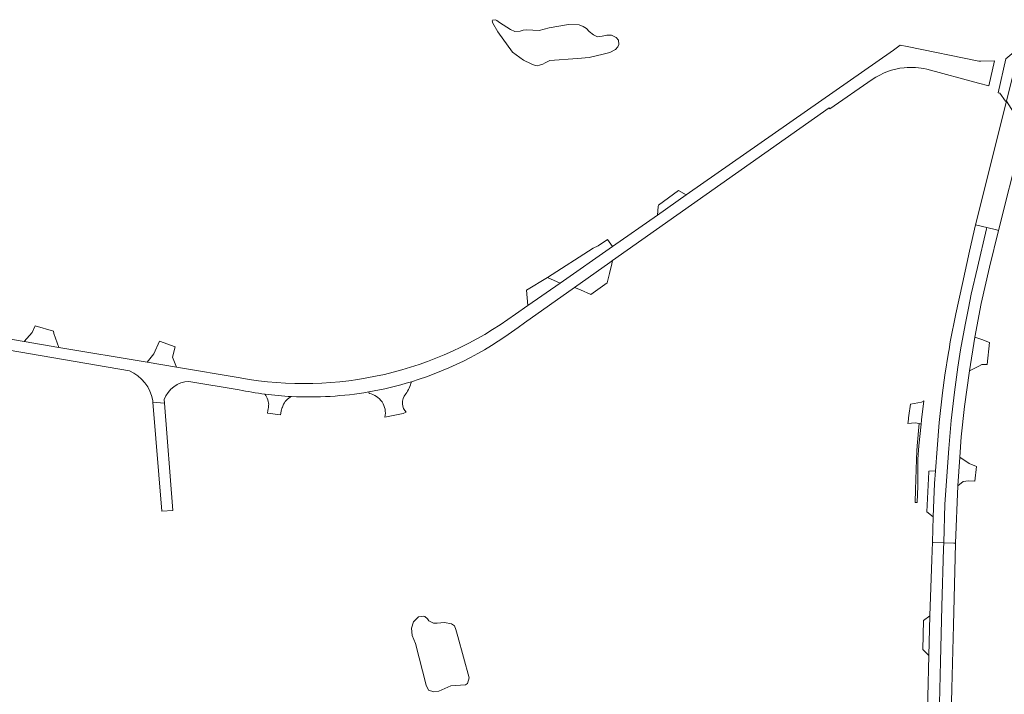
# Model space of a CAD drawing. Header units: metres. Extents: x 166325 to 190320, y 381923 to 404576.
# Tile 872 of 1056: x 174880 to 175158, y 400261 to 400451. Entities that reach past the tile are written whole.
import ezdxf

# ---------------------------------------------------------------- set-up
doc = ezdxf.new("R2010")
doc.units = ezdxf.units.M
for name, color, linetype, lineweight in [('B-WE-OG-WATER_MEER-GV', 8, 'Continuous', 18), ('B-WE-VH-VERHARDING_ASFALT-GV', 8, 'Continuous', 18), ('B-WE-VH-VERHARDING_BETONSTRAATSTEEN-GV', 8, 'Continuous', 18), ('B-WE-VH-VERHARDING_FUNDERING_ZAND-GV', 8, 'Continuous', 18)]:
    doc.layers.add(name, color=color, linetype=linetype, lineweight=lineweight)

msp = doc.modelspace()

# ---------------------------------------------------------------- linework, layer by layer
at = {"layer": 'B-WE-OG-WATER_MEER-GV', "flags": 128}
for points in [[(175049.384, 400445.348), (175048.698, 400446.154), (175047.368, 400446.726), (175046.115, 400446.75), (175044.758, 400446.438), (175043.448, 400446.306), (175042.331, 400446.855), (175041.121, 400447.797), (175040.32, 400448.659), (175039.383, 400449.242), (175038.307, 400449.669), (175035.219, 400449.738), (175029.764, 400448.807), (175026.968, 400448.1), (175023.389, 400448.247), (175022.505, 400448.151), (175021.639, 400447.883), (175020.149, 400447.84), (175018.933, 400448.396), (175015.824, 400450.373), (175015.067, 400450.949), (175014.648, 400451.135), (175013.863, 400450.99), (175013.774, 400450.85), (175013.869, 400450.13), (175015.343, 400447.692), (175019.469, 400442.013), (175022.555, 400439.7), (175024.725, 400438.635), (175025.874, 400438.192), (175026.423, 400438.106), (175027.069, 400438.258), (175028.041, 400438.617), (175028.694, 400438.99), (175029.983, 400439.621), (175037.775, 400440.199), (175041.098, 400440.443), (175045.047, 400441.379), (175046.918, 400441.908), (175048.542, 400442.722), (175049.217, 400443.472), (175049.458, 400444.129)], [(175049.384, 400445.348), (175048.698, 400446.154), (175047.368, 400446.726), (175046.115, 400446.75), (175044.758, 400446.438), (175043.448, 400446.306), (175042.331, 400446.855), (175041.121, 400447.797), (175040.32, 400448.659), (175039.383, 400449.242), (175038.307, 400449.669), (175035.219, 400449.738), (175029.764, 400448.807), (175026.968, 400448.1), (175023.389, 400448.247), (175022.505, 400448.151), (175021.639, 400447.883), (175020.149, 400447.84), (175018.933, 400448.396), (175015.824, 400450.373), (175015.067, 400450.949), (175014.648, 400451.135), (175013.863, 400450.99), (175013.774, 400450.85), (175013.869, 400450.13), (175015.343, 400447.692), (175019.469, 400442.013), (175022.555, 400439.7), (175024.725, 400438.635), (175025.874, 400438.192), (175026.423, 400438.106), (175027.069, 400438.258), (175028.041, 400438.617), (175028.694, 400438.99), (175029.983, 400439.621), (175037.775, 400440.199), (175041.098, 400440.443), (175045.047, 400441.379), (175046.918, 400441.908), (175048.542, 400442.722), (175049.217, 400443.472), (175049.458, 400444.129)], [(174994.427, 400282.814), (174992.961, 400282.636), (174991.536, 400281.252), (174990.988, 400279.471), (174991.166, 400277.389), (174992.057, 400275.074), (174995.133, 400263.387), (174995.757, 400261.905), (174997.311, 400261.469), (174998.7, 400261.634), (175002.055, 400263.117), (175006.177, 400263.404), (175006.777, 400263.78), (175007.272, 400265.417), (175004.01, 400277.079), (175003.48, 400279.038), (175003.124, 400280.1), (175002.289, 400280.634), (175000.296, 400281.058), (174998.18, 400280.86), (174997.192, 400280.886), (174995.815, 400281.509), (174995.521, 400282.057), (174994.733, 400282.694)], [(174994.427, 400282.814), (174992.961, 400282.636), (174991.536, 400281.252), (174990.988, 400279.471), (174991.166, 400277.389), (174992.057, 400275.074), (174995.133, 400263.387), (174995.757, 400261.905), (174997.311, 400261.469), (174998.7, 400261.634), (175002.055, 400263.117), (175006.177, 400263.404), (175006.777, 400263.78), (175007.272, 400265.417), (175004.01, 400277.079), (175003.48, 400279.038), (175003.124, 400280.1), (175002.289, 400280.634), (175000.296, 400281.058), (174998.18, 400280.86), (174997.192, 400280.886), (174995.815, 400281.509), (174995.521, 400282.057), (174994.733, 400282.694)]]:
    msp.add_lwpolyline(points, close=True, dxfattribs=at)
at = {"layer": 'B-WE-VH-VERHARDING_ASFALT-GV', "flags": 128}
for points in [[(175136.331, 400437.2), (175150.953, 400433.248), (175153.831, 400432.47), (175155.449, 400439.491), (175151.552, 400439.428), (175151.052, 400439.42), (175130.811, 400443.53), (175128.87, 400443.924), (175126.925, 400442.565), (175068.488, 400401.712), (175060.33, 400396.009), (175047.694, 400387.175), (175032.894, 400376.828), (175023.817, 400370.482), (175020.281, 400368.01)], [(175136.331, 400437.2), (175150.953, 400433.248), (175153.831, 400432.47), (175155.449, 400439.491), (175151.552, 400439.428), (175151.052, 400439.42), (175130.811, 400443.53), (175128.87, 400443.924), (175126.925, 400442.565), (175068.488, 400401.712), (175060.33, 400396.009), (175047.694, 400387.175), (175032.894, 400376.828), (175023.817, 400370.482), (175020.281, 400368.01)], [(175022.822, 400365.64), (175036.929, 400375.59), (175046.898, 400382.622), (175047.683, 400383.175), (175108.752, 400426.25), (175109.002, 400425.98), (175120.963, 400434.273)], [(175022.822, 400365.64), (175036.929, 400375.59), (175046.898, 400382.622), (175047.683, 400383.175), (175108.752, 400426.25), (175109.002, 400425.98), (175120.963, 400434.273)], [(174840.518, 400363.77), (174842.85, 400363.82), (174911.382, 400352.02)], [(174840.518, 400363.77), (174842.85, 400363.82), (174911.382, 400352.02)], [(174942.647, 400350.046), (174924.722, 400353.067), (174916.371, 400354.474), (174891.511, 400358.662), (174881.703, 400360.314), (174858.443, 400364.232)], [(174942.647, 400350.046), (174924.722, 400353.067), (174916.371, 400354.474), (174891.511, 400358.662), (174881.703, 400360.314), (174858.443, 400364.232)], [(174928.189, 400349.07), (174942.329, 400346.705)], [(174928.189, 400349.07), (174942.329, 400346.705)], [(174917.969, 400343.67), (174918.003, 400343.247), (174921.276, 400342.954), (174921.198, 400343.932)], [(174917.969, 400343.67), (174918.003, 400343.247), (174921.276, 400342.954), (174921.198, 400343.932)], [(175142.672, 400231.071), (175143.434, 400262.402), (175143.855, 400280.243), (175144.317, 400299.4), (175144.481, 400303.449), (175144.001, 400303.464), (175141.118, 400303.555), (175141.071, 400301.926), (175140.616, 400285.51), (175140.229, 400270.065), (175139.953, 400258.137)], [(175142.672, 400231.071), (175143.434, 400262.402), (175143.855, 400280.243), (175144.317, 400299.4), (175144.481, 400303.449), (175144.001, 400303.464), (175141.118, 400303.555), (175141.071, 400301.926), (175140.616, 400285.51), (175140.229, 400270.065), (175139.953, 400258.137)]]:
    msp.add_lwpolyline(points, dxfattribs=at)
at = {"layer": 'B-WE-VH-VERHARDING_ASFALT-GV'}
for points in [[(175120.963, 400434.273, -0.1241082), (175129.981, 400437.572)], [(175120.963, 400434.273, -0.1241082), (175129.981, 400437.572)], [(175129.981, 400437.572, -0.0815716), (175136.331, 400437.2)], [(175129.981, 400437.572, -0.0815716), (175136.331, 400437.2)], [(175020.281, 400368.01, -0.2054793), (174942.647, 400350.046)], [(175020.281, 400368.01, -0.2054793), (174942.647, 400350.046)], [(174990.94, 400348.968, 0.0925205), (175022.822, 400365.64)], [(174990.94, 400348.968, 0.0925205), (175022.822, 400365.64)], [(174911.382, 400352.02, -0.2599639), (174917.969, 400343.67)], [(174911.382, 400352.02, -0.2599639), (174917.969, 400343.67)], [(174921.198, 400343.932, -0.3089358), (174928.189, 400349.07)], [(174921.198, 400343.932, -0.3089358), (174928.189, 400349.07)], [(174978.921, 400346.1, 0.0316227), (174990.94, 400348.968)], [(174942.329, 400346.705, 0.0189377), (174949.623, 400345.479)], [(174942.329, 400346.705, 0.0189377), (174949.623, 400345.479)], [(174957.129, 400344.799, 0.0558444), (174978.921, 400346.1)], [(174957.129, 400344.799, 0.0558444), (174978.921, 400346.1)], [(174949.623, 400345.479, 0.0191961), (174957.129, 400344.799)]]:
    msp.add_lwpolyline(points, format="xyb", dxfattribs=at)
at = {"layer": 'B-WE-VH-VERHARDING_ASFALT-GV', "flags": 128}
for points in [[(175162.681, 400415.94), (175163.774, 400420.306), (175158.862, 400428.121), (175150.109, 400393.252), (175150.502, 400393.156), (175153.296, 400392.481), (175156.047, 400391.815), (175156.569, 400391.689)], [(175162.681, 400415.94), (175163.774, 400420.306), (175158.862, 400428.121), (175150.109, 400393.252), (175150.502, 400393.156), (175153.296, 400392.481), (175156.047, 400391.815), (175156.569, 400391.689)], [(175153.296, 400392.481), (175150.502, 400393.156), (175150.109, 400393.252), (175148.357, 400385.786), (175146.386, 400376.739), (175144.541, 400368.144), (175142.961, 400360.214), (175142.609, 400358.092), (175142.461, 400357.199), (175141.407, 400350.832), (175140.762, 400345.86), (175139.876, 400337.434), (175139.237, 400330.042), (175138.762, 400323.806), (175138.52, 400320.269), (175138.319, 400315.648), (175138.131, 400310.831), (175137.91, 400303.656), (175138.28, 400303.645), (175141.118, 400303.555), (175141.439, 400314.457), (175142.514, 400330.116), (175143.207, 400338.053), (175144.111, 400345.999), (175145.077, 400353.11), (175145.83, 400357.951), (175147.173, 400365.06), (175148.072, 400369.749), (175148.893, 400373.678), (175150.602, 400381.188), (175153.208, 400392.112)], [(175153.296, 400392.481), (175150.502, 400393.156), (175150.109, 400393.252), (175148.357, 400385.786), (175146.386, 400376.739), (175144.541, 400368.144), (175142.961, 400360.214), (175142.609, 400358.092), (175142.461, 400357.199), (175141.407, 400350.832), (175140.762, 400345.86), (175139.876, 400337.434), (175139.237, 400330.042), (175138.762, 400323.806), (175138.52, 400320.269), (175138.319, 400315.648), (175138.131, 400310.831), (175137.91, 400303.656), (175138.28, 400303.645), (175141.118, 400303.555), (175141.439, 400314.457), (175142.514, 400330.116), (175143.207, 400338.053), (175144.111, 400345.999), (175145.077, 400353.11), (175145.83, 400357.951), (175147.173, 400365.06), (175148.072, 400369.749), (175148.893, 400373.678), (175150.602, 400381.188), (175153.208, 400392.112)], [(175148.377, 400352.013), (175149.911, 400361.565), (175151.704, 400371.032), (175154.057, 400381.276), (175156.569, 400391.689), (175156.047, 400391.815), (175153.296, 400392.481), (175153.208, 400392.112), (175150.602, 400381.188), (175148.893, 400373.678), (175148.072, 400369.749), (175147.173, 400365.06), (175145.83, 400357.951), (175145.077, 400353.11), (175144.111, 400345.999), (175143.207, 400338.053), (175142.514, 400330.116), (175141.439, 400314.457), (175141.118, 400303.555), (175144.001, 400303.464), (175144.481, 400303.449), (175145.135, 400319.621), (175145.647, 400327.689), (175146.05, 400333.456), (175147.004, 400341.973)], [(175148.377, 400352.013), (175149.911, 400361.565), (175151.704, 400371.032), (175154.057, 400381.276), (175156.569, 400391.689), (175156.047, 400391.815), (175153.296, 400392.481), (175153.208, 400392.112), (175150.602, 400381.188), (175148.893, 400373.678), (175148.072, 400369.749), (175147.173, 400365.06), (175145.83, 400357.951), (175145.077, 400353.11), (175144.111, 400345.999), (175143.207, 400338.053), (175142.514, 400330.116), (175141.439, 400314.457), (175141.118, 400303.555), (175144.001, 400303.464), (175144.481, 400303.449), (175145.135, 400319.621), (175145.647, 400327.689), (175146.05, 400333.456), (175147.004, 400341.973)], [(174921.276, 400342.954), (174918.003, 400343.247), (174920.508, 400312.49), (174923.68, 400312.61)], [(174921.276, 400342.954), (174918.003, 400343.247), (174920.508, 400312.49), (174923.68, 400312.61)], [(175141.118, 400303.555), (175138.28, 400303.645), (175137.91, 400303.656), (175137.761, 400298.845), (175137.175, 400282.958), (175136.872, 400271.746), (175136.67, 400260.07), (175136.1, 400235.181), (175135.541, 400219.471), (175135.195, 400206.843), (175135.112, 400203.695), (175134.513, 400181.06), (175137.953, 400181.016), (175138.566, 400203.607), (175138.598, 400204.383), (175138.86, 400218.126), (175139.288, 400234.288), (175139.689, 400246.431), (175139.953, 400258.137), (175140.229, 400270.065), (175140.616, 400285.51), (175141.071, 400301.926)], [(175141.118, 400303.555), (175138.28, 400303.645), (175137.91, 400303.656), (175137.761, 400298.845), (175137.175, 400282.958), (175136.872, 400271.746), (175136.67, 400260.07), (175136.1, 400235.181), (175135.541, 400219.471), (175135.195, 400206.843), (175135.112, 400203.695), (175134.513, 400181.06), (175137.953, 400181.016), (175138.566, 400203.607), (175138.598, 400204.383), (175138.86, 400218.126), (175139.288, 400234.288), (175139.689, 400246.431), (175139.953, 400258.137), (175140.229, 400270.065), (175140.616, 400285.51), (175141.071, 400301.926)]]:
    msp.add_lwpolyline(points, close=True, dxfattribs=at)
at = {"layer": 'B-WE-VH-VERHARDING_BETONSTRAATSTEEN-GV', "flags": 128}
for points in [[(175162.612, 400443.34), (175158.671, 400440.055), (175156.482, 400430.49), (175156.921, 400430.4), (175158.562, 400428.17), (175158.862, 400428.121)], [(175162.612, 400443.34), (175158.671, 400440.055), (175156.482, 400430.49), (175156.921, 400430.4), (175158.562, 400428.17), (175158.862, 400428.121)], [(175068.488, 400401.712), (175066.301, 400402.894), (175060.628, 400398.755), (175060.592, 400398.422), (175060.33, 400396.009)], [(175068.488, 400401.712), (175066.301, 400402.894), (175060.628, 400398.755), (175060.592, 400398.422), (175060.33, 400396.009)], [(175046.297, 400389.15), (175043.606, 400387.319), (175042.219, 400386.656), (175029.373, 400378.407), (175032.894, 400376.828), (175047.694, 400387.175)], [(175046.297, 400389.15), (175043.606, 400387.319), (175042.219, 400386.656), (175029.373, 400378.407), (175032.894, 400376.828), (175047.694, 400387.175)], [(175046.787, 400379.542), (175047.453, 400382.244), (175047.683, 400383.175), (175046.898, 400382.622), (175036.929, 400375.59), (175038.653, 400374.863), (175041.518, 400373.597), (175046.2, 400376.916)], [(175046.787, 400379.542), (175047.453, 400382.244), (175047.683, 400383.175), (175046.898, 400382.622), (175036.929, 400375.59), (175038.653, 400374.863), (175041.518, 400373.597), (175046.2, 400376.916)], [(175032.894, 400376.828), (175029.373, 400378.407), (175023.442, 400374.817), (175023.817, 400370.482)], [(175032.894, 400376.828), (175029.373, 400378.407), (175023.442, 400374.817), (175023.817, 400370.482)], [(174890.089, 400362.608), (174889.942, 400363.231), (174884.826, 400364.71), (174883.961, 400362.91), (174881.703, 400360.314), (174891.511, 400358.662)], [(174890.089, 400362.608), (174889.942, 400363.231), (174884.826, 400364.71), (174883.961, 400362.91), (174881.703, 400360.314), (174891.511, 400358.662)], [(174924.262, 400358.809), (174919.907, 400360.45), (174918.301, 400356.847), (174916.371, 400354.474), (174924.722, 400353.067), (174923.544, 400355.948)], [(174924.262, 400358.809), (174919.907, 400360.45), (174918.301, 400356.847), (174916.371, 400354.474), (174924.722, 400353.067), (174923.544, 400355.948)], [(175154.004, 400360.007), (175151.85, 400360.906), (175149.911, 400361.565), (175148.377, 400352.013), (175151.022, 400353.319), (175151.847, 400353.86), (175153.35, 400353.802)], [(175154.004, 400360.007), (175151.85, 400360.906), (175149.911, 400361.565), (175148.377, 400352.013), (175151.022, 400353.319), (175151.847, 400353.86), (175153.35, 400353.802)], [(175135.514, 400343.554), (175134.814, 400343.24), (175131.7, 400342.658), (175131.303, 400339.469), (175131.212, 400338.832), (175131.168, 400338.522), (175131.038, 400337.611), (175130.972, 400337.146), (175133.051, 400337.395), (175134.144, 400337.142), (175134.741, 400337.04), (175134.875, 400338.164), (175134.879, 400338.202)], [(175135.514, 400343.554), (175134.814, 400343.24), (175131.7, 400342.658), (175131.303, 400339.469), (175131.212, 400338.832), (175131.168, 400338.522), (175131.038, 400337.611), (175130.972, 400337.146), (175133.051, 400337.395), (175134.144, 400337.142), (175134.741, 400337.04), (175134.875, 400338.164), (175134.879, 400338.202)], [(175134.741, 400337.04), (175134.144, 400337.142), (175133.645, 400330.849), (175133.556, 400329.445), (175133.404, 400327.052), (175133.18, 400318.563), (175133.1, 400314.852), (175133.62, 400314.878), (175133.816, 400319.489), (175133.848, 400327.125), (175134.111, 400330.913)], [(175134.741, 400337.04), (175134.144, 400337.142), (175133.645, 400330.849), (175133.556, 400329.445), (175133.404, 400327.052), (175133.18, 400318.563), (175133.1, 400314.852), (175133.62, 400314.878), (175133.816, 400319.489), (175133.848, 400327.125), (175134.111, 400330.913)], [(175150.319, 400325.07), (175148.323, 400325.938), (175145.647, 400327.689), (175145.135, 400319.621), (175146.584, 400320.853), (175148.058, 400320.973), (175149.885, 400320.948)], [(175150.319, 400325.07), (175148.323, 400325.938), (175145.647, 400327.689), (175145.135, 400319.621), (175146.584, 400320.853), (175148.058, 400320.973), (175149.885, 400320.948)], [(175138.762, 400323.806), (175136.887, 400323.693), (175136.89, 400323.579), (175136.396, 400312.217), (175138.131, 400310.831), (175138.319, 400315.648), (175138.52, 400320.269)], [(175138.762, 400323.806), (175136.887, 400323.693), (175136.89, 400323.579), (175136.396, 400312.217), (175138.131, 400310.831), (175138.319, 400315.648), (175138.52, 400320.269)], [(175137.175, 400282.958), (175135.394, 400281.566), (175135.243, 400273.381), (175136.872, 400271.746)], [(175137.175, 400282.958), (175135.394, 400281.566), (175135.243, 400273.381), (175136.872, 400271.746)]]:
    msp.add_lwpolyline(points, close=True, dxfattribs=at)
at = {"layer": 'B-WE-VH-VERHARDING_FUNDERING_ZAND-GV'}
for points in [[(174990.94, 400348.968, -0.0316227), (174978.921, 400346.1)], [(174990.94, 400348.968, -0.0316227), (174978.921, 400346.1)], [(174989.34, 400345.566, 0.1158932), (174990.94, 400348.968)], [(174989.34, 400345.566, 0.1158932), (174990.94, 400348.968)], [(174978.996, 400345.67, -0.4203534), (174983.491, 400338.955)], [(174978.996, 400345.67, -0.4203534), (174983.491, 400338.955)], [(174957.129, 400344.799, -0.0191961), (174949.623, 400345.479)], [(174957.129, 400344.799, -0.0191961), (174949.623, 400345.479)], [(174988.415, 400342.701, -0.2042013), (174989.34, 400345.566)], [(174988.415, 400342.701, -0.2042013), (174989.34, 400345.566)], [(174989.485, 400340.373, -0.171846), (174988.415, 400342.701)], [(174989.485, 400340.373, -0.171846), (174988.415, 400342.701)]]:
    msp.add_lwpolyline(points, format="xyb", dxfattribs=at)
at = {"layer": 'B-WE-VH-VERHARDING_FUNDERING_ZAND-GV', "flags": 128}
for points in [[(174978.921, 400346.1), (174978.996, 400345.67)], [(174978.921, 400346.1), (174978.996, 400345.67)], [(174949.623, 400345.479), (174949.879, 400345.104), (174950.102, 400344.709), (174950.292, 400344.297), (174950.447, 400343.87), (174950.565, 400343.432), (174950.647, 400342.986), (174950.691, 400342.534), (174950.671, 400342.322), (174950.613, 400341.71), (174950.545, 400341.28), (174950.484, 400340.893), (174950.303, 400340.086)], [(174949.623, 400345.479), (174949.879, 400345.104), (174950.102, 400344.709), (174950.292, 400344.297), (174950.447, 400343.87), (174950.565, 400343.432), (174950.647, 400342.986), (174950.691, 400342.534), (174950.671, 400342.322), (174950.613, 400341.71), (174950.545, 400341.28), (174950.484, 400340.893), (174950.303, 400340.086)], [(174950.303, 400340.086), (174953.995, 400339.655), (174954.204, 400340.672), (174954.241, 400340.802), (174954.492, 400341.669), (174954.544, 400341.806), (174954.749, 400342.349), (174954.859, 400342.64), (174955.1, 400343.025), (174955.373, 400343.388), (174955.674, 400343.727), (174956.003, 400344.04), (174956.357, 400344.324), (174956.734, 400344.578), (174957.129, 400344.799)], [(174950.303, 400340.086), (174953.995, 400339.655), (174954.204, 400340.672), (174954.241, 400340.802), (174954.492, 400341.669), (174954.544, 400341.806), (174954.749, 400342.349), (174954.859, 400342.64), (174955.1, 400343.025), (174955.373, 400343.388), (174955.674, 400343.727), (174956.003, 400344.04), (174956.357, 400344.324), (174956.734, 400344.578), (174957.129, 400344.799)], [(174983.491, 400338.955), (174988.6, 400340.012), (174989.485, 400340.373)], [(174983.491, 400338.955), (174988.6, 400340.012), (174989.485, 400340.373)]]:
    msp.add_lwpolyline(points, dxfattribs=at)

doc.saveas('drawing.dxf')
